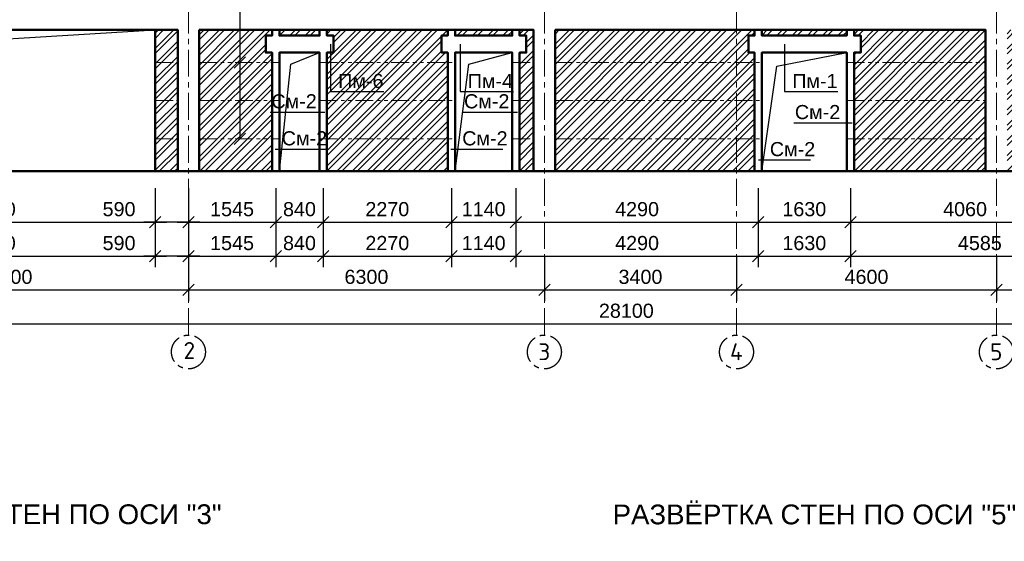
# Model space of a CAD drawing. Header units: millimetres. Extents: x 2063114 to 14983986, y -126020516 to 213791.
# Tile 418 of 656: x 2332358 to 2349785, y -883103 to -873873. Entities that reach past the tile are written whole.
import ezdxf

# ---------------------------------------------------------------- set-up
doc = ezdxf.new("R2010")
doc.units = ezdxf.units.MM
for name, pattern in [('ACAD_ISO10W100', [18, 12, -3, 0, -3]), ('осевая', [50.8, 31.75, -6.35, 6.35, -6.35]), ('фантомX2', [127, 63.5, -12.7, 12.7, -12.7, 12.7, -12.7])]:
    doc.linetypes.add(name, pattern=pattern)
doc.layers.get('Defpoints').update_dxf_attribs({"color": 6, "lineweight": 35})
doc.layers.add('OS', color=1, linetype='Continuous')
doc.layers.add('пунктир', color=1, linetype='ACAD_ISO10W100')
doc.layers.add('PDF _wall-380', color=7, linetype='Continuous', true_color=0xb88a5c)
doc.layers.add('РАЗМЕР АР', color=150, linetype='Continuous', lineweight=20)
doc.layers.add('сплошная_толстая', color=7, linetype='Continuous', lineweight=50)
doc.styles.get("Standard").update_dxf_attribs({"font": 'arial.ttf'})
doc.styles.add('СПДС', font='isocpeur.ttf')
doc.dimstyles.new('STANDARD$0', dxfattribs={"dimtxt": 250, "dimasz": 200, "dimexe": 200, "dimexo": 300, "dimgap": 100, "dimtad": 1, "dimdec": 0, "dimzin": 1, "dimdsep": 46, "dimtxsty": 'Standard', "dimblk1": 'OBLIQUE', "dimblk2": 'OBLIQUE', "dimsah": 1, "dimcen": 2.5, "dimdle": 200, "dimadec": 0, "dimazin": 0, "dimtfac": 1, "dimtdec": 0, "dimtmove": 0, "dimatfit": 3, "dimldrblk": 'OBLIQUE', "dimfxl": 600, "dimfxlon": 1, "dimtolj": 1, "dimtzin": 1, "dimarcsym": 0})

# ---------------------------------------------------------------- blocks, each defined once
blk = doc.blocks.new('_Oblique')
at = {"color": 0, "linetype": 'ByBlock', "lineweight": -2}
blk.add_line((-0.5, -0.5), (0.5, 0.5), dxfattribs=at)
blk = doc.blocks.new('*D2462')
at = {"layer": 'Defpoints', "color": 0, "lineweight": 30, "transparency": 16777216}
for p in [(2329045, -876555), (2335345, -876555), (2335345, -878653)]:
    blk.add_point(p, dxfattribs=at)
at = {"layer": 'РАЗМЕР АР', "color": 0, "lineweight": -2, "transparency": 16777216}
for p, q in [((2329045, -878053), (2329045, -878853)), ((2335345, -878053), (2335345, -878853)), ((2328845, -878653), (2335545, -878653))]:
    blk.add_line(p, q, dxfattribs=at)
at = {"layer": 'РАЗМЕР АР', "color": 0, "lineweight": -2, "transparency": 16777216, "xscale": 200, "yscale": 200, "zscale": 200, "rotation": 180}
blk.add_blockref('_Oblique', (2329045, -878653), dxfattribs=at)
at = {"layer": 'РАЗМЕР АР', "color": 0, "lineweight": -2, "transparency": 16777216, "xscale": 200, "yscale": 200, "zscale": 200}
blk.add_blockref('_Oblique', (2335345, -878653), dxfattribs=at)
at = {"layer": 'РАЗМЕР АР', "color": 0, "transparency": 16777216, "insert": (2332195, -878425), "char_height": 250, "attachment_point": 5}
blk.add_mtext('\\A1;6300', dxfattribs=at)
blk = doc.blocks.new('*D2463')
at = {"layer": 'Defpoints', "color": 0, "lineweight": 30, "transparency": 16777216}
for p in [(2329045, -875934), (2357145, -876555), (2357145, -879253)]:
    blk.add_point(p, dxfattribs=at)
at = {"layer": 'РАЗМЕР АР', "color": 0, "lineweight": -2, "transparency": 16777216}
for p, q in [((2329045, -878653), (2329045, -879453)), ((2357145, -878653), (2357145, -879453)), ((2328845, -879253), (2357345, -879253))]:
    blk.add_line(p, q, dxfattribs=at)
at = {"layer": 'РАЗМЕР АР', "color": 0, "lineweight": -2, "transparency": 16777216, "xscale": 200, "yscale": 200, "zscale": 200, "rotation": 180}
blk.add_blockref('_Oblique', (2329045, -879253), dxfattribs=at)
at = {"layer": 'РАЗМЕР АР', "color": 0, "lineweight": -2, "transparency": 16777216, "xscale": 200, "yscale": 200, "zscale": 200}
blk.add_blockref('_Oblique', (2357145, -879253), dxfattribs=at)
at = {"layer": 'РАЗМЕР АР', "color": 0, "transparency": 16777216, "insert": (2343095, -879025), "char_height": 250, "attachment_point": 5}
blk.add_mtext('\\A1;28100', dxfattribs=at)
blk = doc.blocks.new('*D2464')
at = {"layer": 'Defpoints', "color": 0, "lineweight": 30, "transparency": 16777216}
for p in [(2335345, -876555), (2341645, -876555), (2341645, -878653)]:
    blk.add_point(p, dxfattribs=at)
at = {"layer": 'РАЗМЕР АР', "color": 0, "lineweight": -2, "transparency": 16777216}
for p, q in [((2335345, -878053), (2335345, -878853)), ((2341645, -878053), (2341645, -878853)), ((2335145, -878653), (2341845, -878653))]:
    blk.add_line(p, q, dxfattribs=at)
at = {"layer": 'РАЗМЕР АР', "color": 0, "lineweight": -2, "transparency": 16777216, "xscale": 200, "yscale": 200, "zscale": 200, "rotation": 180}
blk.add_blockref('_Oblique', (2335345, -878653), dxfattribs=at)
at = {"layer": 'РАЗМЕР АР', "color": 0, "lineweight": -2, "transparency": 16777216, "xscale": 200, "yscale": 200, "zscale": 200}
blk.add_blockref('_Oblique', (2341645, -878653), dxfattribs=at)
at = {"layer": 'РАЗМЕР АР', "color": 0, "transparency": 16777216, "insert": (2338495, -878425), "char_height": 250, "attachment_point": 5}
blk.add_mtext('\\A1;6300', dxfattribs=at)
blk = doc.blocks.new('*D2465')
at = {"layer": 'Defpoints', "color": 0, "lineweight": 30, "transparency": 16777216}
for p in [(2341645, -876555), (2345045, -876555), (2345045, -878653)]:
    blk.add_point(p, dxfattribs=at)
at = {"layer": 'РАЗМЕР АР', "color": 0, "lineweight": -2, "transparency": 16777216}
for p, q in [((2341645, -878053), (2341645, -878853)), ((2345045, -878053), (2345045, -878853)), ((2341445, -878653), (2345245, -878653))]:
    blk.add_line(p, q, dxfattribs=at)
at = {"layer": 'РАЗМЕР АР', "color": 0, "lineweight": -2, "transparency": 16777216, "xscale": 200, "yscale": 200, "zscale": 200, "rotation": 180}
blk.add_blockref('_Oblique', (2341645, -878653), dxfattribs=at)
at = {"layer": 'РАЗМЕР АР', "color": 0, "lineweight": -2, "transparency": 16777216, "xscale": 200, "yscale": 200, "zscale": 200}
blk.add_blockref('_Oblique', (2345045, -878653), dxfattribs=at)
at = {"layer": 'РАЗМЕР АР', "color": 0, "transparency": 16777216, "insert": (2343345, -878425), "char_height": 250, "attachment_point": 5}
blk.add_mtext('\\A1;3400', dxfattribs=at)
blk = doc.blocks.new('*D2466')
at = {"layer": 'Defpoints', "color": 0, "lineweight": 30, "transparency": 16777216}
for p in [(2345045, -876555), (2349645, -876555), (2349645, -878653)]:
    blk.add_point(p, dxfattribs=at)
at = {"layer": 'РАЗМЕР АР', "color": 0, "lineweight": -2, "transparency": 16777216}
for p, q in [((2345045, -878053), (2345045, -878853)), ((2349645, -878053), (2349645, -878853)), ((2344845, -878653), (2349845, -878653))]:
    blk.add_line(p, q, dxfattribs=at)
at = {"layer": 'РАЗМЕР АР', "color": 0, "lineweight": -2, "transparency": 16777216, "xscale": 200, "yscale": 200, "zscale": 200, "rotation": 180}
blk.add_blockref('_Oblique', (2345045, -878653), dxfattribs=at)
at = {"layer": 'РАЗМЕР АР', "color": 0, "lineweight": -2, "transparency": 16777216, "xscale": 200, "yscale": 200, "zscale": 200}
blk.add_blockref('_Oblique', (2349645, -878653), dxfattribs=at)
at = {"layer": 'РАЗМЕР АР', "color": 0, "transparency": 16777216, "insert": (2347345, -878425), "char_height": 250, "attachment_point": 5}
blk.add_mtext('\\A1;4600', dxfattribs=at)
blk = doc.blocks.new('*D2467')
at = {"layer": 'Defpoints', "color": 0, "lineweight": 30, "transparency": 16777216}
for p in [(2349645, -876555), (2357145, -876555), (2357145, -878653)]:
    blk.add_point(p, dxfattribs=at)
at = {"layer": 'РАЗМЕР АР', "color": 0, "lineweight": -2, "transparency": 16777216}
for p, q in [((2349645, -878053), (2349645, -878853)), ((2357145, -878053), (2357145, -878853)), ((2349445, -878653), (2357345, -878653))]:
    blk.add_line(p, q, dxfattribs=at)
at = {"layer": 'РАЗМЕР АР', "color": 0, "lineweight": -2, "transparency": 16777216, "xscale": 200, "yscale": 200, "zscale": 200, "rotation": 180}
blk.add_blockref('_Oblique', (2349645, -878653), dxfattribs=at)
at = {"layer": 'РАЗМЕР АР', "color": 0, "lineweight": -2, "transparency": 16777216, "xscale": 200, "yscale": 200, "zscale": 200}
blk.add_blockref('_Oblique', (2357145, -878653), dxfattribs=at)
at = {"layer": 'РАЗМЕР АР', "color": 0, "transparency": 16777216, "insert": (2353395, -878425), "char_height": 250, "attachment_point": 5}
blk.add_mtext('\\A1;7500', dxfattribs=at)
blk = doc.blocks.new('*D2434')
at = {"layer": 'Defpoints', "color": 0, "lineweight": 30, "transparency": 16777216}
for p in [(2335345, -876555), (2336890, -876555), (2336890, -877455)]:
    blk.add_point(p, dxfattribs=at)
at = {"layer": 'РАЗМЕР АР', "color": 0, "lineweight": -2, "transparency": 16777216}
for p, q in [((2335345, -876855), (2335345, -877655)), ((2336890, -876855), (2336890, -877655)), ((2335145, -877455), (2337090, -877455))]:
    blk.add_line(p, q, dxfattribs=at)
at = {"layer": 'РАЗМЕР АР', "color": 0, "lineweight": -2, "transparency": 16777216, "xscale": 200, "yscale": 200, "zscale": 200, "rotation": 180}
blk.add_blockref('_Oblique', (2335345, -877455), dxfattribs=at)
at = {"layer": 'РАЗМЕР АР', "color": 0, "lineweight": -2, "transparency": 16777216, "xscale": 200, "yscale": 200, "zscale": 200}
blk.add_blockref('_Oblique', (2336890, -877455), dxfattribs=at)
at = {"layer": 'РАЗМЕР АР', "color": 0, "transparency": 16777216, "insert": (2336117, -877227), "char_height": 250, "attachment_point": 5}
blk.add_mtext('\\A1;1545', dxfattribs=at)
blk = doc.blocks.new('*D2435')
at = {"layer": 'Defpoints', "color": 0, "lineweight": 30, "transparency": 16777216}
for p in [(2336890, -876555), (2337730, -876555), (2337730, -877455)]:
    blk.add_point(p, dxfattribs=at)
at = {"layer": 'РАЗМЕР АР', "color": 0, "lineweight": -2, "transparency": 16777216}
for p, q in [((2336890, -876855), (2336890, -877655)), ((2337730, -876855), (2337730, -877655)), ((2336690, -877455), (2337930, -877455))]:
    blk.add_line(p, q, dxfattribs=at)
at = {"layer": 'РАЗМЕР АР', "color": 0, "lineweight": -2, "transparency": 16777216, "xscale": 200, "yscale": 200, "zscale": 200, "rotation": 180}
blk.add_blockref('_Oblique', (2336890, -877455), dxfattribs=at)
at = {"layer": 'РАЗМЕР АР', "color": 0, "lineweight": -2, "transparency": 16777216, "xscale": 200, "yscale": 200, "zscale": 200}
blk.add_blockref('_Oblique', (2337730, -877455), dxfattribs=at)
at = {"layer": 'РАЗМЕР АР', "color": 0, "transparency": 16777216, "insert": (2337310, -877227), "char_height": 250, "attachment_point": 5}
blk.add_mtext('\\A1;840', dxfattribs=at)
blk = doc.blocks.new('*D2743')
at = {"layer": 'Defpoints', "color": 0, "lineweight": 30, "transparency": 16777216}
for p in [(2337730, -876555), (2340000, -876555), (2340000, -877455)]:
    blk.add_point(p, dxfattribs=at)
at = {"layer": 'РАЗМЕР АР', "color": 0, "lineweight": -2, "transparency": 16777216}
for p, q in [((2337730, -876855), (2337730, -877655)), ((2340000, -876855), (2340000, -877655)), ((2337530, -877455), (2340200, -877455))]:
    blk.add_line(p, q, dxfattribs=at)
at = {"layer": 'РАЗМЕР АР', "color": 0, "lineweight": -2, "transparency": 16777216, "xscale": 200, "yscale": 200, "zscale": 200, "rotation": 180}
blk.add_blockref('_Oblique', (2337730, -877455), dxfattribs=at)
at = {"layer": 'РАЗМЕР АР', "color": 0, "lineweight": -2, "transparency": 16777216, "xscale": 200, "yscale": 200, "zscale": 200}
blk.add_blockref('_Oblique', (2340000, -877455), dxfattribs=at)
at = {"layer": 'РАЗМЕР АР', "color": 0, "transparency": 16777216, "insert": (2338865, -877227), "char_height": 250, "attachment_point": 5}
blk.add_mtext('\\A1;2270', dxfattribs=at)
blk = doc.blocks.new('*D2744')
at = {"layer": 'Defpoints', "color": 0, "lineweight": 30, "transparency": 16777216}
for p in [(2340000, -876555), (2341140, -876555), (2341140, -877455)]:
    blk.add_point(p, dxfattribs=at)
at = {"layer": 'РАЗМЕР АР', "color": 0, "lineweight": -2, "transparency": 16777216}
for p, q in [((2340000, -876855), (2340000, -877655)), ((2341140, -876855), (2341140, -877655)), ((2339800, -877455), (2341340, -877455))]:
    blk.add_line(p, q, dxfattribs=at)
at = {"layer": 'РАЗМЕР АР', "color": 0, "lineweight": -2, "transparency": 16777216, "xscale": 200, "yscale": 200, "zscale": 200, "rotation": 180}
blk.add_blockref('_Oblique', (2340000, -877455), dxfattribs=at)
at = {"layer": 'РАЗМЕР АР', "color": 0, "lineweight": -2, "transparency": 16777216, "xscale": 200, "yscale": 200, "zscale": 200}
blk.add_blockref('_Oblique', (2341140, -877455), dxfattribs=at)
at = {"layer": 'РАЗМЕР АР', "color": 0, "transparency": 16777216, "insert": (2340570, -877227), "char_height": 250, "attachment_point": 5}
blk.add_mtext('\\A1;1140', dxfattribs=at)
blk = doc.blocks.new('*D2745')
at = {"layer": 'Defpoints', "color": 0, "lineweight": 30, "transparency": 16777216}
for p in [(2341140, -876555), (2345430, -876555), (2345430, -877455)]:
    blk.add_point(p, dxfattribs=at)
at = {"layer": 'РАЗМЕР АР', "color": 0, "lineweight": -2, "transparency": 16777216}
for p, q in [((2341140, -876855), (2341140, -877655)), ((2345430, -876855), (2345430, -877655)), ((2340940, -877455), (2345630, -877455))]:
    blk.add_line(p, q, dxfattribs=at)
at = {"layer": 'РАЗМЕР АР', "color": 0, "lineweight": -2, "transparency": 16777216, "xscale": 200, "yscale": 200, "zscale": 200, "rotation": 180}
blk.add_blockref('_Oblique', (2341140, -877455), dxfattribs=at)
at = {"layer": 'РАЗМЕР АР', "color": 0, "lineweight": -2, "transparency": 16777216, "xscale": 200, "yscale": 200, "zscale": 200}
blk.add_blockref('_Oblique', (2345430, -877455), dxfattribs=at)
at = {"layer": 'РАЗМЕР АР', "color": 0, "transparency": 16777216, "insert": (2343285, -877227), "char_height": 250, "attachment_point": 5}
blk.add_mtext('\\A1;4290', dxfattribs=at)
blk = doc.blocks.new('*D2746')
at = {"layer": 'Defpoints', "color": 0, "lineweight": 30, "transparency": 16777216}
for p in [(2345430, -876555), (2347060, -876555), (2347060, -877455)]:
    blk.add_point(p, dxfattribs=at)
at = {"layer": 'РАЗМЕР АР', "color": 0, "lineweight": -2, "transparency": 16777216}
for p, q in [((2345430, -876855), (2345430, -877655)), ((2347060, -876855), (2347060, -877655)), ((2345230, -877455), (2347260, -877455))]:
    blk.add_line(p, q, dxfattribs=at)
at = {"layer": 'РАЗМЕР АР', "color": 0, "lineweight": -2, "transparency": 16777216, "xscale": 200, "yscale": 200, "zscale": 200, "rotation": 180}
blk.add_blockref('_Oblique', (2345430, -877455), dxfattribs=at)
at = {"layer": 'РАЗМЕР АР', "color": 0, "lineweight": -2, "transparency": 16777216, "xscale": 200, "yscale": 200, "zscale": 200}
blk.add_blockref('_Oblique', (2347060, -877455), dxfattribs=at)
at = {"layer": 'РАЗМЕР АР', "color": 0, "transparency": 16777216, "insert": (2346245, -877227), "char_height": 250, "attachment_point": 5}
blk.add_mtext('\\A1;1630', dxfattribs=at)
blk = doc.blocks.new('*D2747')
at = {"layer": 'Defpoints', "color": 0, "lineweight": 30, "transparency": 16777216}
for p in [(2347060, -876555), (2351120, -876555), (2351120, -877455)]:
    blk.add_point(p, dxfattribs=at)
at = {"layer": 'РАЗМЕР АР', "color": 0, "lineweight": -2, "transparency": 16777216}
for p, q in [((2347060, -876855), (2347060, -877655)), ((2351120, -876855), (2351120, -877655)), ((2346860, -877455), (2351320, -877455))]:
    blk.add_line(p, q, dxfattribs=at)
at = {"layer": 'РАЗМЕР АР', "color": 0, "lineweight": -2, "transparency": 16777216, "xscale": 200, "yscale": 200, "zscale": 200, "rotation": 180}
blk.add_blockref('_Oblique', (2347060, -877455), dxfattribs=at)
at = {"layer": 'РАЗМЕР АР', "color": 0, "lineweight": -2, "transparency": 16777216, "xscale": 200, "yscale": 200, "zscale": 200}
blk.add_blockref('_Oblique', (2351120, -877455), dxfattribs=at)
at = {"layer": 'РАЗМЕР АР', "color": 0, "transparency": 16777216, "insert": (2349090, -877227), "char_height": 250, "attachment_point": 5}
blk.add_mtext('\\A1;4060', dxfattribs=at)
blk = doc.blocks.new('*D2752')
at = {"layer": 'Defpoints', "color": 0, "lineweight": 30, "transparency": 16777216}
for p in [(2334755, -876555), (2335345, -876555), (2334755, -877455)]:
    blk.add_point(p, dxfattribs=at)
at = {"layer": 'РАЗМЕР АР', "color": 0, "lineweight": -2, "transparency": 16777216}
for p, q in [((2334755, -876855), (2334755, -877655)), ((2335345, -876855), (2335345, -877655)), ((2333741, -877455), (2334755, -877455)), ((2335545, -877455), (2334555, -877455))]:
    blk.add_line(p, q, dxfattribs=at)
at = {"layer": 'РАЗМЕР АР', "color": 0, "lineweight": -2, "transparency": 16777216, "xscale": 200, "yscale": 200, "zscale": 200, "rotation": 180}
blk.add_blockref('_Oblique', (2334755, -877455), dxfattribs=at)
at = {"layer": 'РАЗМЕР АР', "color": 0, "lineweight": -2, "transparency": 16777216, "xscale": 200, "yscale": 200, "zscale": 200}
blk.add_blockref('_Oblique', (2335345, -877455), dxfattribs=at)
at = {"layer": 'РАЗМЕР АР', "color": 0, "transparency": 16777216, "insert": (2334117, -877227), "char_height": 250, "attachment_point": 5}
blk.add_mtext('\\A1;590', dxfattribs=at)
blk = doc.blocks.new('*D2436')
at = {"layer": 'Defpoints', "color": 0, "lineweight": 30, "transparency": 16777216}
for p in [(2329045, -876555), (2334755, -876555), (2334755, -878055)]:
    blk.add_point(p, dxfattribs=at)
at = {"layer": 'РАЗМЕР АР', "color": 0, "lineweight": -2, "transparency": 16777216}
for p, q in [((2329045, -877455), (2329045, -878255)), ((2334755, -877455), (2334755, -878255)), ((2328845, -878055), (2334955, -878055))]:
    blk.add_line(p, q, dxfattribs=at)
at = {"layer": 'РАЗМЕР АР', "color": 0, "lineweight": -2, "transparency": 16777216, "xscale": 200, "yscale": 200, "zscale": 200, "rotation": 180}
blk.add_blockref('_Oblique', (2329045, -878055), dxfattribs=at)
at = {"layer": 'РАЗМЕР АР', "color": 0, "lineweight": -2, "transparency": 16777216, "xscale": 200, "yscale": 200, "zscale": 200}
blk.add_blockref('_Oblique', (2334755, -878055), dxfattribs=at)
at = {"layer": 'РАЗМЕР АР', "color": 0, "transparency": 16777216, "insert": (2331900, -877827), "char_height": 250, "attachment_point": 5}
blk.add_mtext('\\A1;5710', dxfattribs=at)
blk = doc.blocks.new('*D2437')
at = {"layer": 'Defpoints', "color": 0, "lineweight": 30, "transparency": 16777216}
for p in [(2329045, -876555), (2334755, -876555), (2334755, -877455)]:
    blk.add_point(p, dxfattribs=at)
at = {"layer": 'РАЗМЕР АР', "color": 0, "lineweight": -2, "transparency": 16777216}
for p, q in [((2329045, -876855), (2329045, -877655)), ((2334755, -876855), (2334755, -877655)), ((2328845, -877455), (2334955, -877455))]:
    blk.add_line(p, q, dxfattribs=at)
at = {"layer": 'РАЗМЕР АР', "color": 0, "lineweight": -2, "transparency": 16777216, "xscale": 200, "yscale": 200, "zscale": 200, "rotation": 180}
blk.add_blockref('_Oblique', (2329045, -877455), dxfattribs=at)
at = {"layer": 'РАЗМЕР АР', "color": 0, "lineweight": -2, "transparency": 16777216, "xscale": 200, "yscale": 200, "zscale": 200}
blk.add_blockref('_Oblique', (2334755, -877455), dxfattribs=at)
at = {"layer": 'РАЗМЕР АР', "color": 0, "transparency": 16777216, "insert": (2331900, -877227), "char_height": 250, "attachment_point": 5}
blk.add_mtext('\\A1;5710', dxfattribs=at)
blk = doc.blocks.new('*D2438')
at = {"layer": 'Defpoints', "color": 0, "lineweight": 30, "transparency": 16777216}
for p in [(2335345, -876555), (2336890, -876555), (2336890, -878055)]:
    blk.add_point(p, dxfattribs=at)
at = {"layer": 'РАЗМЕР АР', "color": 0, "lineweight": -2, "transparency": 16777216}
for p, q in [((2335345, -877455), (2335345, -878255)), ((2336890, -877455), (2336890, -878255)), ((2335145, -878055), (2337090, -878055))]:
    blk.add_line(p, q, dxfattribs=at)
at = {"layer": 'РАЗМЕР АР', "color": 0, "lineweight": -2, "transparency": 16777216, "xscale": 200, "yscale": 200, "zscale": 200, "rotation": 180}
blk.add_blockref('_Oblique', (2335345, -878055), dxfattribs=at)
at = {"layer": 'РАЗМЕР АР', "color": 0, "lineweight": -2, "transparency": 16777216, "xscale": 200, "yscale": 200, "zscale": 200}
blk.add_blockref('_Oblique', (2336890, -878055), dxfattribs=at)
at = {"layer": 'РАЗМЕР АР', "color": 0, "transparency": 16777216, "insert": (2336117, -877827), "char_height": 250, "attachment_point": 5}
blk.add_mtext('\\A1;1545', dxfattribs=at)
blk = doc.blocks.new('*D2439')
at = {"layer": 'Defpoints', "color": 0, "lineweight": 30, "transparency": 16777216}
for p in [(2336890, -876555), (2337730, -876555), (2337730, -878055)]:
    blk.add_point(p, dxfattribs=at)
at = {"layer": 'РАЗМЕР АР', "color": 0, "lineweight": -2, "transparency": 16777216}
for p, q in [((2336890, -877455), (2336890, -878255)), ((2337730, -877455), (2337730, -878255)), ((2336690, -878055), (2337930, -878055))]:
    blk.add_line(p, q, dxfattribs=at)
at = {"layer": 'РАЗМЕР АР', "color": 0, "lineweight": -2, "transparency": 16777216, "xscale": 200, "yscale": 200, "zscale": 200, "rotation": 180}
blk.add_blockref('_Oblique', (2336890, -878055), dxfattribs=at)
at = {"layer": 'РАЗМЕР АР', "color": 0, "lineweight": -2, "transparency": 16777216, "xscale": 200, "yscale": 200, "zscale": 200}
blk.add_blockref('_Oblique', (2337730, -878055), dxfattribs=at)
at = {"layer": 'РАЗМЕР АР', "color": 0, "transparency": 16777216, "insert": (2337310, -877827), "char_height": 250, "attachment_point": 5}
blk.add_mtext('\\A1;840', dxfattribs=at)
blk = doc.blocks.new('*D2440')
at = {"layer": 'Defpoints', "color": 0, "lineweight": 30, "transparency": 16777216}
for p in [(2337730, -876555), (2340000, -876555), (2340000, -878055)]:
    blk.add_point(p, dxfattribs=at)
at = {"layer": 'РАЗМЕР АР', "color": 0, "lineweight": -2, "transparency": 16777216}
for p, q in [((2337730, -877455), (2337730, -878255)), ((2340000, -877455), (2340000, -878255)), ((2337530, -878055), (2340200, -878055))]:
    blk.add_line(p, q, dxfattribs=at)
at = {"layer": 'РАЗМЕР АР', "color": 0, "lineweight": -2, "transparency": 16777216, "xscale": 200, "yscale": 200, "zscale": 200, "rotation": 180}
blk.add_blockref('_Oblique', (2337730, -878055), dxfattribs=at)
at = {"layer": 'РАЗМЕР АР', "color": 0, "lineweight": -2, "transparency": 16777216, "xscale": 200, "yscale": 200, "zscale": 200}
blk.add_blockref('_Oblique', (2340000, -878055), dxfattribs=at)
at = {"layer": 'РАЗМЕР АР', "color": 0, "transparency": 16777216, "insert": (2338865, -877827), "char_height": 250, "attachment_point": 5}
blk.add_mtext('\\A1;2270', dxfattribs=at)
blk = doc.blocks.new('*D2441')
at = {"layer": 'Defpoints', "color": 0, "lineweight": 30, "transparency": 16777216}
for p in [(2340000, -876555), (2341140, -876555), (2341140, -878055)]:
    blk.add_point(p, dxfattribs=at)
at = {"layer": 'РАЗМЕР АР', "color": 0, "lineweight": -2, "transparency": 16777216}
for p, q in [((2340000, -877455), (2340000, -878255)), ((2341140, -877455), (2341140, -878255)), ((2339800, -878055), (2341340, -878055))]:
    blk.add_line(p, q, dxfattribs=at)
at = {"layer": 'РАЗМЕР АР', "color": 0, "lineweight": -2, "transparency": 16777216, "xscale": 200, "yscale": 200, "zscale": 200, "rotation": 180}
blk.add_blockref('_Oblique', (2340000, -878055), dxfattribs=at)
at = {"layer": 'РАЗМЕР АР', "color": 0, "lineweight": -2, "transparency": 16777216, "xscale": 200, "yscale": 200, "zscale": 200}
blk.add_blockref('_Oblique', (2341140, -878055), dxfattribs=at)
at = {"layer": 'РАЗМЕР АР', "color": 0, "transparency": 16777216, "insert": (2340570, -877827), "char_height": 250, "attachment_point": 5}
blk.add_mtext('\\A1;1140', dxfattribs=at)
blk = doc.blocks.new('*D2442')
at = {"layer": 'Defpoints', "color": 0, "lineweight": 30, "transparency": 16777216}
for p in [(2341140, -876555), (2345430, -876555), (2345430, -878055)]:
    blk.add_point(p, dxfattribs=at)
at = {"layer": 'РАЗМЕР АР', "color": 0, "lineweight": -2, "transparency": 16777216}
for p, q in [((2341140, -877455), (2341140, -878255)), ((2345430, -877455), (2345430, -878255)), ((2340940, -878055), (2345630, -878055))]:
    blk.add_line(p, q, dxfattribs=at)
at = {"layer": 'РАЗМЕР АР', "color": 0, "lineweight": -2, "transparency": 16777216, "xscale": 200, "yscale": 200, "zscale": 200, "rotation": 180}
blk.add_blockref('_Oblique', (2341140, -878055), dxfattribs=at)
at = {"layer": 'РАЗМЕР АР', "color": 0, "lineweight": -2, "transparency": 16777216, "xscale": 200, "yscale": 200, "zscale": 200}
blk.add_blockref('_Oblique', (2345430, -878055), dxfattribs=at)
at = {"layer": 'РАЗМЕР АР', "color": 0, "transparency": 16777216, "insert": (2343285, -877827), "char_height": 250, "attachment_point": 5}
blk.add_mtext('\\A1;4290', dxfattribs=at)
blk = doc.blocks.new('*D2443')
at = {"layer": 'Defpoints', "color": 0, "lineweight": 30, "transparency": 16777216}
for p in [(2345430, -876555), (2347060, -876555), (2347060, -878055)]:
    blk.add_point(p, dxfattribs=at)
at = {"layer": 'РАЗМЕР АР', "color": 0, "lineweight": -2, "transparency": 16777216}
for p, q in [((2345430, -877455), (2345430, -878255)), ((2347060, -877455), (2347060, -878255)), ((2345230, -878055), (2347260, -878055))]:
    blk.add_line(p, q, dxfattribs=at)
at = {"layer": 'РАЗМЕР АР', "color": 0, "lineweight": -2, "transparency": 16777216, "xscale": 200, "yscale": 200, "zscale": 200, "rotation": 180}
blk.add_blockref('_Oblique', (2345430, -878055), dxfattribs=at)
at = {"layer": 'РАЗМЕР АР', "color": 0, "lineweight": -2, "transparency": 16777216, "xscale": 200, "yscale": 200, "zscale": 200}
blk.add_blockref('_Oblique', (2347060, -878055), dxfattribs=at)
at = {"layer": 'РАЗМЕР АР', "color": 0, "transparency": 16777216, "insert": (2346245, -877827), "char_height": 250, "attachment_point": 5}
blk.add_mtext('\\A1;1630', dxfattribs=at)
blk = doc.blocks.new('*D2444')
at = {"layer": 'Defpoints', "color": 0, "lineweight": 30, "transparency": 16777216}
for p in [(2347060, -876555), (2351645, -876555), (2351645, -878055)]:
    blk.add_point(p, dxfattribs=at)
at = {"layer": 'РАЗМЕР АР', "color": 0, "lineweight": -2, "transparency": 16777216}
for p, q in [((2347060, -877455), (2347060, -878255)), ((2351645, -877455), (2351645, -878255)), ((2346860, -878055), (2351845, -878055))]:
    blk.add_line(p, q, dxfattribs=at)
at = {"layer": 'РАЗМЕР АР', "color": 0, "lineweight": -2, "transparency": 16777216, "xscale": 200, "yscale": 200, "zscale": 200, "rotation": 180}
blk.add_blockref('_Oblique', (2347060, -878055), dxfattribs=at)
at = {"layer": 'РАЗМЕР АР', "color": 0, "lineweight": -2, "transparency": 16777216, "xscale": 200, "yscale": 200, "zscale": 200}
blk.add_blockref('_Oblique', (2351645, -878055), dxfattribs=at)
at = {"layer": 'РАЗМЕР АР', "color": 0, "transparency": 16777216, "insert": (2349352, -877827), "char_height": 250, "attachment_point": 5}
blk.add_mtext('\\A1;4585', dxfattribs=at)
blk = doc.blocks.new('*D2447')
at = {"layer": 'Defpoints', "color": 0, "lineweight": 30, "transparency": 16777216}
for p in [(2334755, -876555), (2335345, -876555), (2334755, -878055)]:
    blk.add_point(p, dxfattribs=at)
at = {"layer": 'РАЗМЕР АР', "color": 0, "lineweight": -2, "transparency": 16777216}
for p, q in [((2334755, -877455), (2334755, -878255)), ((2335345, -877455), (2335345, -878255)), ((2333741, -878055), (2334755, -878055)), ((2335545, -878055), (2334555, -878055))]:
    blk.add_line(p, q, dxfattribs=at)
at = {"layer": 'РАЗМЕР АР', "color": 0, "lineweight": -2, "transparency": 16777216, "xscale": 200, "yscale": 200, "zscale": 200, "rotation": 180}
blk.add_blockref('_Oblique', (2334755, -878055), dxfattribs=at)
at = {"layer": 'РАЗМЕР АР', "color": 0, "lineweight": -2, "transparency": 16777216, "xscale": 200, "yscale": 200, "zscale": 200}
blk.add_blockref('_Oblique', (2335345, -878055), dxfattribs=at)
at = {"layer": 'РАЗМЕР АР', "color": 0, "transparency": 16777216, "insert": (2334117, -877827), "char_height": 250, "attachment_point": 5}
blk.add_mtext('\\A1;590', dxfattribs=at)

msp = doc.modelspace()

# ---------------------------------------------------------------- hatches: boundary and pattern name
at = {"layer": 'PDF _wall-380', "lineweight": 9, "ltscale": 150}
h = msp.add_hatch(dxfattribs=at)
h.set_pattern_fill('ANSI32', color=256, scale=20)
h.set_pattern_definition([(45, (18968.6, 16051.35), (-134.703842, 134.703842), []), (45, (19058.4, 16051.35), (-134.703842, 134.703842), [])])
h.paths.add_polyline_path([(2335154.66143, -870754.51973), (2334754.66143, -870754.51973), (2334754.66143, -873334.51973), (2335154.66143, -873334.51973)])
h.paths.add_polyline_path([(2336824.66143, -871154.51973), (2336714.34544, -871154.51973), (2336714.34544, -870854.51973), (2336824.66143, -870854.51973), (2336824.66143, -870754.51973), (2335534.66143, -870754.51973), (2335534.66143, -873334.51973), (2336824.66143, -873334.51973)])
h.paths.add_polyline_path([(2337664.66143, -870754.51973), (2336954.66143, -870754.51973), (2336954.66143, -870854.51973), (2337664.66143, -870854.51973)])
h.paths.add_polyline_path([(2339934.66143, -871154.51973), (2339824.34544, -871154.51973), (2339824.34544, -870854.51973), (2339934.66143, -870854.51973), (2339934.66143, -870754.51973), (2337794.66143, -870754.51973), (2337794.66143, -870854.51973), (2337914.66143, -870854.51973), (2337914.66143, -871154.51973), (2337794.66143, -871154.51973), (2337794.66143, -873334.51973), (2339934.66143, -873334.51973)])
h.paths.add_polyline_path([(2341074.66143, -870754.51973), (2340064.66143, -870754.51973), (2340064.66143, -870854.51973), (2341074.66143, -870854.51973)])
h.paths.add_polyline_path([(2341454.66143, -870754.51973), (2341204.66143, -870754.51973), (2341204.66143, -870854.51973), (2341324.66143, -870854.51973), (2341324.66143, -871154.51973), (2341204.66143, -871154.51973), (2341204.66143, -873334.51973), (2341454.66143, -873334.51973)])
h.paths.add_polyline_path([(2345364.7401, -871154.51973), (2345254.42412, -871154.51973), (2345254.42412, -870854.51973), (2345364.7401, -870854.51973), (2345364.7401, -870754.51973), (2341834.66143, -870754.51973), (2341834.66143, -873334.51973), (2345364.7401, -873334.51973)])
h.paths.add_polyline_path([(2346994.7401, -870754.51973), (2345494.7401, -870754.51973), (2345494.7401, -870854.51973), (2346994.7401, -870854.51973)])
h.paths.add_polyline_path([(2349454.66143, -870754.51973), (2347124.7401, -870754.51973), (2347124.7401, -870854.51973), (2347244.7401, -870854.51973), (2347244.7401, -871154.51973), (2347124.7401, -871154.51973), (2347124.7401, -873334.51973), (2349454.66143, -873334.51973)])
h.paths.add_polyline_path([(2351579.7404, -870754.51973), (2349834.66143, -870754.51973), (2349834.66143, -873334.51973), (2351579.7404, -873334.51973)])
h.paths.add_polyline_path([(2355079.66158, -870754.51973), (2351709.66128, -870754.51973), (2351709.7404, -873334.51973), (2355079.7407, -873334.51973)])
h.paths.add_polyline_path([(2356954.66143, -870754.51973), (2355209.7407, -870754.51973), (2355209.7407, -873334.51973), (2356954.66143, -873334.51973)])
h.paths.add_polyline_path([(2356954.66143, -874054.51973), (2355594.74011, -874054.51973), (2355594.74011, -874154.51973), (2355714.74011, -874154.51973), (2355714.74011, -874454.51973), (2355594.74011, -874454.51973), (2355594.74011, -876554.51973), (2356954.66143, -876554.51973)])
h.paths.add_polyline_path([(2355464.74011, -874054.51973), (2354254.7401, -874054.51973), (2354254.7401, -874154.51973), (2355464.74011, -874154.51973)])
h.paths.add_polyline_path([(2354014.42412, -874154.51973), (2354124.7401, -874154.51973), (2354124.7401, -874054.51973), (2352124.7401, -874054.51973), (2352124.7401, -874154.51973), (2352244.7401, -874154.51973), (2352244.7401, -874454.51973), (2352124.7401, -874454.51973), (2352124.7401, -876554.51973), (2354124.7401, -876554.51973), (2354124.7401, -874454.51973), (2354014.42412, -874454.51973)])
h.paths.add_polyline_path([(2351994.7401, -874054.51973), (2351184.7401, -874054.51973), (2351184.7401, -874154.51973), (2351994.7401, -874154.51973)])
h.paths.add_polyline_path([(2351054.7401, -874454.51973), (2350944.42411, -874454.51973), (2350944.42411, -874154.51973), (2351054.7401, -874154.51973), (2351054.7401, -874054.51973), (2349834.66143, -874054.51973), (2349834.66143, -876554.51973), (2351054.7401, -876554.51973)])
h.paths.add_polyline_path([(2349454.66143, -874054.51973), (2347124.7401, -874054.51973), (2347124.7401, -874154.51973), (2347244.7401, -874154.51973), (2347244.7401, -874454.51973), (2347124.7401, -874454.51973), (2347124.7401, -876554.51973), (2349454.66143, -876554.51973)])
h.paths.add_polyline_path([(2346994.7401, -874054.51973), (2345494.7401, -874054.51973), (2345494.7401, -874154.51973), (2346994.7401, -874154.51973)])
h.paths.add_polyline_path([(2345254.42412, -874154.51973), (2345364.7401, -874154.51973), (2345364.7401, -874054.51973), (2341834.66143, -874054.51973), (2341834.66143, -876554.51973), (2345364.7401, -876554.51973), (2345364.7401, -874454.51973), (2345254.42412, -874454.51973)])
h.paths.add_polyline_path([(2341454.66143, -874054.51973), (2341204.66143, -874054.51973), (2341204.66143, -874154.51973), (2341324.66143, -874154.51973), (2341324.66143, -874454.51973), (2341204.66143, -874454.51973), (2341204.66143, -876554.51973), (2341454.66143, -876554.51973)])
h.paths.add_polyline_path([(2341074.66143, -874054.51973), (2340064.66143, -874054.51973), (2340064.66143, -874154.51973), (2341074.66143, -874154.51973)])
h.paths.add_polyline_path([(2339824.34544, -874154.51973), (2339934.66143, -874154.51973), (2339934.66143, -874054.51973), (2337794.66143, -874054.51973), (2337794.66143, -874154.51973), (2337914.66143, -874154.51973), (2337914.66143, -874454.51973), (2337794.66143, -874454.51973), (2337794.66143, -876554.51973), (2339934.66143, -876554.51973), (2339934.66143, -874454.51973), (2339824.34544, -874454.51973)])
h.paths.add_polyline_path([(2337664.66143, -874054.51973), (2336954.66143, -874054.51973), (2336954.66143, -874154.51973), (2337664.66143, -874154.51973)])
h.paths.add_polyline_path([(2336714.34544, -874154.51973), (2336824.66143, -874154.51973), (2336824.66143, -874054.51973), (2335534.66143, -874054.51973), (2335534.66143, -876554.51973), (2336824.66143, -876554.51973), (2336824.66143, -874454.51973), (2336714.34544, -874454.51973)])
h.paths.add_polyline_path([(2335154.66143, -874054.51973), (2334754.66143, -874054.51973), (2334754.66143, -876554.51973), (2335154.66143, -876554.51973)])

# ---------------------------------------------------------------- linework, layer by layer
at = {"ltscale": 150}
for p, q in [((2336152.81955, -874729.51973), (2336352.81955, -874529.51973)), ((2336152.81955, -875404.51973), (2336352.81955, -875204.51973)), ((2336152.81955, -876079.51973), (2336352.81955, -875879.51973))]:
    msp.add_line(p, q, dxfattribs=at)
at = {"linetype": 'фантомX2', "lineweight": 9, "ltscale": 5}
for p, q in [((2334754.66143, -874629.51973), (2335154.32849, -874629.51973)), ((2335534.66143, -874629.51973), (2336954.32849, -874629.51973)), ((2337664.66143, -874629.51973), (2340064.32849, -874629.51973)), ((2341074.66143, -874629.51973), (2341454.66143, -874629.51973)), ((2341834.66143, -874629.51973), (2345494.40716, -874629.51973)), ((2346994.7401, -874629.51973), (2349454.66143, -874629.51973)), ((2334754.66143, -875304.51973), (2335154.44523, -875304.51973)), ((2335534.66143, -875304.51973), (2336954.44523, -875304.51973)), ((2337664.66143, -875304.51973), (2340064.44523, -875304.51973)), ((2341074.66143, -875304.51973), (2341454.66143, -875304.51973)), ((2341834.66143, -875304.51973), (2345494.52391, -875304.51973)), ((2346994.7401, -875304.51973), (2349454.66143, -875304.51973)), ((2334754.66143, -875979.51973), (2335154.56198, -875979.51973)), ((2335534.66143, -875979.51973), (2336954.56198, -875979.51973)), ((2337664.66143, -875979.51973), (2340064.56198, -875979.51973)), ((2341074.66143, -875979.51973), (2341454.66143, -875979.51973)), ((2341834.66143, -875979.51973), (2345494.64065, -875979.51973)), ((2346994.7401, -875979.51973), (2349454.66143, -875979.51973))]:
    msp.add_line(p, q, dxfattribs=at)
at = {"ltscale": 50}
msp.add_lwpolyline([(2333035.26096, -869095.11037), (2336252.81955, -869101.62507), (2336252.81955, -875979.51973)], dxfattribs=at)
at = {"ltscale": 150}
for points in [[(2329234.66143, -876554.51973), (2329728.46894, -874356.92674), (2334754.66143, -874054.51973)], [(2337858.70249, -874304.51973), (2337858.70249, -875144.52936), (2338801.96218, -875144.52936)], [(2340151.94716, -874304.51973), (2340151.94716, -875144.52936), (2341095.20686, -875144.52936)], [(2345895.87366, -874304.51973), (2345895.87366, -875144.52936), (2346839.13336, -875144.52936)], [(2336954.29831, -876555.05768), (2337155.30035, -874658.13036), (2337664.66143, -874454.51972)], [(2340064.66143, -876554.51973), (2340308.65697, -874657.5924), (2341074.66143, -874454.51972)], [(2345494.7401, -876554.51973), (2345756.8283, -874695.97797), (2346994.7401, -874454.51972)]]:
    msp.add_lwpolyline(points, dxfattribs=at)
at = {"color": 1, "ltscale": 100}
for points in [[(2336794.24751, -875507.65564), (2337761.2526, -875507.65564)], [(2340204.24751, -875507.65565), (2341171.2526, -875507.65565)], [(2346059.44667, -875698.53724), (2347091.33127, -875698.53724)]]:
    msp.add_lwpolyline(points, dxfattribs=at)
at = {"color": 1, "ltscale": 150}
for points in [[(2336878.865, -876161.50604), (2337798.71157, -876161.50604)], [(2339988.2528, -876161.50605), (2340908.09938, -876161.50605)], [(2345433.19042, -876352.38764), (2346353.03699, -876352.38764)]]:
    msp.add_lwpolyline(points, dxfattribs=at)
at = {"layer": 'OS', "linetype": 'осевая', "lineweight": 9, "ltscale": 15}
for p, q in [((2335344.7404, -879452.55212), (2335344.7404, -869634.51973)), ((2341644.7404, -879452.55212), (2341644.7404, -869634.51973)), ((2345044.7404, -879452.55212), (2345044.7404, -869634.51973)), ((2349644.7404, -879452.55212), (2349644.7404, -869634.51973))]:
    msp.add_line(p, q, dxfattribs=at)
at = {"layer": 'пунктир', "linetype": 'осевая', "ltscale": 15}
for centre in [(2335344.7404, -879752.55212), (2341644.7404, -879752.55212), (2345044.7404, -879752.55212), (2349644.7404, -879752.55212)]:
    msp.add_circle(centre, 300, dxfattribs=at)
at = {"layer": 'сплошная_толстая', "ltscale": 150}
for points in [[(2328854.66143, -870034.51973), (2357334.66143, -870034.51973), (2357334.66143, -876554.51973), (2328854.66143, -876554.51973)], [(2329234.66143, -874054.51973), (2335154.66143, -874054.51973), (2335154.66143, -876554.51973), (2329234.66143, -876554.51973)], [(2334754.66143, -874054.51973), (2335154.66143, -874054.51973), (2335154.66143, -876554.51973), (2334754.66143, -876554.51973)], [(2335534.66143, -874054.51973), (2341454.66143, -874054.51973), (2341454.66143, -876554.51973), (2335534.66143, -876554.51973)], [(2341834.66143, -874054.51973), (2349454.66143, -874054.51973), (2349454.66143, -876554.51973), (2341834.66143, -876554.51973)]]:
    msp.add_lwpolyline(points, close=True, dxfattribs=at)
for points in [[(2336824.66143, -874054.51973), (2336824.66143, -874154.51973), (2336714.34544, -874154.51973), (2336714.34544, -874454.51973), (2336824.66143, -874454.51973), (2336824.66143, -876554.51973), (2336954.66143, -876554.51973), (2336954.29822, -874454.51973), (2337664.66143, -874454.51972), (2337664.66143, -876554.51973), (2337794.66143, -876554.51973), (2337794.66143, -874454.51973), (2337914.66143, -874454.51973), (2337914.66143, -874154.51973), (2337794.66143, -874154.51973), (2337794.66143, -874054.51973), (2337664.66143, -874054.51973), (2337664.66143, -874154.51973), (2336954.66143, -874154.51973), (2336954.66143, -874054.51973), (2336824.66143, -874054.51973)], [(2339934.66143, -874054.51973), (2339934.66143, -874154.51973), (2339824.34544, -874154.51973), (2339824.34544, -874454.51973), (2339934.66143, -874454.51973), (2339934.66143, -876554.51973), (2340064.66143, -876554.51973), (2340064.29822, -874454.51973), (2341074.66143, -874454.51972), (2341074.66143, -876554.51973), (2341204.66143, -876554.51973), (2341204.66143, -874454.51973), (2341324.66143, -874454.51973), (2341324.66143, -874154.51973), (2341204.66143, -874154.51973), (2341204.66143, -874054.51973), (2341074.66143, -874054.51973), (2341074.66143, -874154.51973), (2340064.66143, -874154.51973), (2340064.66143, -874054.51973), (2339934.66143, -874054.51973)], [(2345364.7401, -874054.51973), (2345364.7401, -874154.51973), (2345254.42412, -874154.51973), (2345254.42412, -874454.51973), (2345364.7401, -874454.51973), (2345364.7401, -876554.51973), (2345494.7401, -876554.51973), (2345494.3769, -874454.51973), (2346994.7401, -874454.51972), (2346994.7401, -876554.51973), (2347124.7401, -876554.51973), (2347124.7401, -874454.51973), (2347244.7401, -874454.51973), (2347244.7401, -874154.51973), (2347124.7401, -874154.51973), (2347124.7401, -874054.51973), (2346994.7401, -874054.51973), (2346994.7401, -874154.51973), (2345494.7401, -874154.51973), (2345494.7401, -874054.51973), (2345364.7401, -874054.51973)]]:
    msp.add_lwpolyline(points, dxfattribs=at)

# ---------------------------------------------------------------- texts
at = {"ltscale": 100, "attachment_point": 4}
for s, insert, char_height, width in [('Пм-6', (2337994.59764, -874958.98875), 250, 677.5), ('Пм-4', (2340287.84232, -874958.98875), 250, 677.5), ('Пм-1', (2346031.76882, -874958.98875), 250, 677.5), ('\\pi72.88231;РАЗВЁРТКА СТЕН ПО ОСИ "3"', (2328714.23418, -882626.44613, -13.12578), 350, 7230.9965456), ('\\pi72.88231;РАЗВЁРТКА СТЕН ПО ОСИ "5"', (2342779.22382, -882630.13087, -13.12578), 350, 7230.9965456)]:
    msp.add_mtext(s, dxfattribs=dict(at, insert=insert, char_height=char_height, width=width))
at = {"color": 1, "ltscale": 100, "char_height": 250, "attachment_point": 4}
for insert, width in [((2336812.72722, -875318.83873), 677.5), ((2340222.72722, -875318.83873), 677.5), ((2346077.92638, -875509.72032), 867.4999947), ((2336995.97594, -875973.98292), 677.5), ((2340190.1622, -875973.98292), 677.5), ((2345635.09981, -876164.86451), 677.5)]:
    msp.add_mtext('См-2', dxfattribs=dict(at, insert=insert, width=width))
at = {"layer": 'пунктир', "char_height": 300, "width": 255.0496237, "attachment_point": 2, "style": 'СПДС'}
for s, insert in [('2', (2335360.64422, -879577.0482)), ('3', (2341642.66346, -879598.53797)), ('4', (2345042.66346, -879598.53797))]:
    msp.add_mtext(s, dxfattribs=dict(at, insert=insert))
at = {"layer": 'пунктир', "linetype": 'осевая', "ltscale": 15, "insert": (2349642.66346, -879598.53797), "char_height": 300, "width": 255.0496237, "attachment_point": 2, "style": 'СПДС'}
msp.add_mtext('5', dxfattribs=at)

# ---------------------------------------------------------------- dimensions: what is measured, and where the dimension line sits
at = {"layer": 'РАЗМЕР АР'}
for base, p1, p2, picture, middle in [((2357144.7404, -879252.55212), (2329044.7404, -875934.24126), (2357144.7404, -876554.51973), '*D2463', (2343094.7404, -879024.90888)), ((2335344.7404, -878652.55212), (2329044.66145, -876554.51973), (2335344.7404, -876554.51973), '*D2462', (2332194.70093, -878424.82361)), ((2334754.66143, -878054.51973), (2329044.66145, -876554.51973), (2334754.66143, -876554.51973), '*D2436', (2331899.66144, -877826.87648)), ((2334754.66143, -877454.51973), (2329044.66145, -876554.51973), (2334754.66143, -876554.51973), '*D2437', (2331899.66144, -877226.87648)), ((2341644.7404, -878652.55212), (2335344.7404, -876554.51973), (2341644.7404, -876554.51973), '*D2464', (2338494.7404, -878424.82361)), ((2336889.7401, -877454.51973), (2335344.7404, -876554.51973), (2336889.7401, -876554.51973), '*D2434', (2336117.24025, -877226.87648)), ((2336889.7401, -878054.51973), (2335344.7404, -876554.51973), (2336889.7401, -876554.51973), '*D2438', (2336117.24025, -877826.87648)), ((2337729.7401, -877454.51973), (2336889.7401, -876554.51973), (2337729.7401, -876554.51973), '*D2435', (2337309.7401, -877226.87648)), ((2337729.7401, -878054.51973), (2336889.7401, -876554.51973), (2337729.7401, -876554.51973), '*D2439', (2337309.7401, -877826.87648)), ((2339999.66143, -877454.51973), (2337729.7401, -876554.51973), (2339999.66143, -876554.51973), '*D2743', (2338864.70077, -877226.87648)), ((2339999.7401, -878054.51973), (2337729.7401, -876554.51973), (2339999.7401, -876554.51973), '*D2440', (2338864.7401, -877826.87648)), ((2341139.66143, -877454.51973), (2339999.66143, -876554.51973), (2341139.66143, -876554.51973), '*D2744', (2340569.66143, -877226.87648)), ((2341139.7401, -878054.51973), (2339999.7401, -876554.51973), (2341139.7401, -876554.51973), '*D2441', (2340569.7401, -877826.87648)), ((2345429.81878, -877454.51973), (2341139.66143, -876554.51973), (2345429.81878, -876554.51973), '*D2745', (2343284.7401, -877226.87648)), ((2345429.81878, -878054.51973), (2341139.7401, -876554.51973), (2345429.81878, -876554.51973), '*D2442', (2343284.77944, -877826.87648)), ((2345044.7404, -878652.55212), (2341644.7404, -876554.51973), (2345044.7404, -876554.51973), '*D2465', (2343344.7404, -878424.82361)), ((2349644.7404, -878652.55212), (2345044.7404, -876554.51973), (2349644.7404, -876554.51973), '*D2466', (2347344.7404, -878424.90888)), ((2347059.7401, -877454.51973), (2345429.81878, -876554.51973), (2347059.7401, -876554.51973), '*D2746', (2346244.77944, -877226.79121)), ((2347059.7401, -878054.51973), (2345429.81878, -876554.51973), (2347059.7401, -876554.51973), '*D2443', (2346244.77944, -877826.79121)), ((2351119.7401, -877454.51973), (2347059.7401, -876554.51973), (2351119.7401, -876554.51973), '*D2747', (2349089.7401, -877226.87648)), ((2351644.7404, -878054.51973), (2347059.7401, -876554.51973), (2351644.7404, -876554.51973), '*D2444', (2349352.24025, -877826.87648)), ((2357144.7404, -878652.55212), (2349644.7404, -876554.51973), (2357144.7404, -876554.51973), '*D2467', (2353394.7404, -878424.90888))]:
    dim = msp.add_linear_dim(base=base, p1=p1, p2=p2, dimstyle='STANDARD$0', override={"dimtmove": 1}, dxfattribs=at)
    dim.commit()
    dim.dimension.update_dxf_attribs({"geometry": picture, "text_midpoint": middle})
for base, picture, middle in [((2334754.66143, -877454.51973), '*D2752', (2334117.19039, -877452.54257)), ((2334754.66143, -878054.51973), '*D2447', (2334117.19039, -878052.54257))]:
    dim = msp.add_linear_dim(base=base, p1=(2335344.7404, -876554.51973), p2=(2334754.66143, -876554.51973), dimstyle='STANDARD$0', override={"dimtmove": 1}, dxfattribs=at)
    dim.commit()
    dim.dimension.update_dxf_attribs({"geometry": picture, "text_midpoint": middle, "dimtype": 160})

doc.saveas('drawing.dxf')
